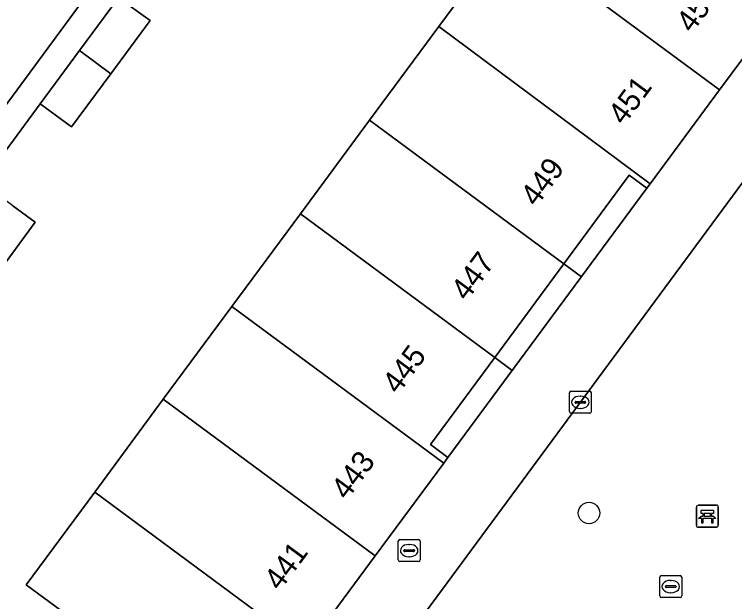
# Model space of a CAD drawing. Extents: x 155275 to 156265, y 382654 to 383635.
# Drawn here: x 155773.29 to 155806.09, y 383286.66 to 383313.4 of the extents above; entities that cross this region are included whole.
import ezdxf

# ---------------------------------------------------------------- set-up
doc = ezdxf.new("R2010")
doc.units = 0
for name, color, linetype in [('IMGEO_Bank', 7, 'Continuous'), ('IMGEO_Boom', 7, 'Continuous'), ('IMGEO_Brandkraan', 7, 'Continuous'), ('IMGEO_Erf', 7, 'Continuous'), ('IMGEO_Kolk', 7, 'Continuous'), ('IMGEO_Pand', 7, 'Continuous'), ('IMGEO_Pand_nummerreeks', 7, 'Continuous'), ('IMGEO_Pand_overbouw', 7, 'Continuous'), ('IMGEO_Rijbaan_lokaal_open', 7, 'Continuous'), ('IMGEO_Voetpad_open', 7, 'Continuous')]:
    doc.layers.add(name, color=color, linetype=linetype)

msp = doc.modelspace()

# ---------------------------------------------------------------- linework, layer by layer
at = {"layer": 'IMGEO_Bank'}
for p, q in [((155804.424, 383291.055), (155805.265, 383291.055)), ((155805.265, 383291.055), (155804.424, 383291.055)), ((155804.349, 383290.13), (155804.349, 383290.971)), ((155804.349, 383290.971), (155804.349, 383290.13)), ((155805.349, 383290.98), (155805.349, 383290.139)), ((155805.349, 383290.139), (155805.349, 383290.98)), ((155805.046, 383290.453), (155804.653, 383290.453)), ((155804.658, 383290.561), (155804.658, 383290.667)), ((155804.702, 383290.667), (155804.702, 383290.561)), ((155804.99, 383290.673), (155804.708, 383290.673)), ((155804.708, 383290.555), (155804.99, 383290.555)), ((155804.996, 383290.561), (155804.996, 383290.667)), ((155805.04, 383290.667), (155805.04, 383290.561)), ((155805.274, 383290.055), (155804.433, 383290.055)), ((155804.433, 383290.055), (155805.274, 383290.055))]:
    msp.add_line(p, q, dxfattribs=at)
for points in [[(155804.652, 383290.673), (155804.566, 383290.673), (155804.566, 383290.834), (155805.129, 383290.834), (155805.129, 383290.673), (155805.046, 383290.673)], [(155804.596, 383290.453), (155804.454, 383290.453), (155804.566, 383290.555), (155804.652, 383290.555)], [(155804.646, 383290.446), (155804.646, 383290.239), (155804.603, 383290.239), (155804.603, 383290.446)], [(155805.046, 383290.555), (155805.129, 383290.555), (155805.241, 383290.453), (155805.102, 383290.453)], [(155805.096, 383290.446), (155805.096, 383290.239), (155805.052, 383290.239), (155805.052, 383290.446)]]:
    msp.add_lwpolyline(points, dxfattribs=at)
for centre, radius, start, end in [((155804.427, 383290.977), 0.0779, 92.4484, 184.2845), ((155804.427, 383290.977), 0.0779, 92.4484, 184.2845), ((155805.271, 383290.977), 0.0779, 2.4484, 94.2845), ((155805.271, 383290.977), 0.0779, 2.4484, 94.2845), ((155804.596, 383290.446), 0.00671, 2.8957, 87.1043), ((155804.653, 383290.446), 0.00671, 92.8957, 177.1043), ((155804.651, 383290.666), 0.00671, 2.8957, 87.1043), ((155804.651, 383290.562), 0.00671, 272.8957, 357.1043), ((155804.708, 383290.666), 0.00671, 92.8957, 177.1043), ((155804.708, 383290.562), 0.00671, 182.8957, 267.1043), ((155804.99, 383290.666), 0.00671, 2.8957, 87.1043), ((155804.99, 383290.562), 0.00671, 272.8957, 357.1043), ((155805.047, 383290.666), 0.00671, 92.8957, 177.1043), ((155805.047, 383290.562), 0.00671, 182.8957, 267.1043), ((155805.045, 383290.446), 0.00671, 2.8957, 87.1043), ((155805.102, 383290.446), 0.00671, 92.8957, 177.1043), ((155804.427, 383290.133), 0.0779, 182.4484, 274.2845), ((155804.427, 383290.133), 0.0779, 182.4484, 274.2845), ((155805.271, 383290.133), 0.0779, 272.4484, 4.2845), ((155805.271, 383290.133), 0.0779, 272.4484, 4.2845)]:
    msp.add_arc(centre, radius, start, end, dxfattribs=at)
at = {"layer": 'IMGEO_Boom'}
msp.add_circle((155799.459, 383290.696), 0.489, dxfattribs=at)
at = {"layer": 'IMGEO_Brandkraan'}
for p, q in [((155790.768, 383288.56), (155790.768, 383289.412)), ((155790.843, 383289.486), (155791.695, 383289.486)), ((155791.769, 383289.412), (155791.769, 383288.56)), ((155791.256, 383289.266), (155791.281, 383289.266)), ((155791.027, 383288.98), (155791.027, 383288.992)), ((155791.465, 383288.943), (155791.067, 383288.943)), ((155791.07, 383289.029), (155791.468, 383289.029)), ((155791.511, 383288.992), (155791.511, 383288.98)), ((155791.695, 383288.486), (155790.843, 383288.486)), ((155791.279, 383288.706), (155791.254, 383288.706))]:
    msp.add_line(p, q, dxfattribs=at)
for points in [[(155790.768, 383288.56), (155790.768, 383289.412)], [(155790.843, 383289.486), (155791.695, 383289.486)], [(155791.769, 383289.412), (155791.769, 383288.56)], [(155791.695, 383288.486), (155790.843, 383288.486)]]:
    msp.add_lwpolyline(points, dxfattribs=at)
for centre, radius, start, end in [((155790.845, 383289.41), 0.0765, 91.552, 178.448), ((155790.845, 383289.41), 0.0765, 91.552, 178.448), ((155791.693, 383289.41), 0.0765, 1.552, 88.448), ((155791.693, 383289.41), 0.0765, 1.552, 88.448), ((155791.067, 383288.989), 0.0403, 85.8775, 175.7526), ((155791.064, 383288.979), 0.0366, 178.938, 274.7102), ((155791.468, 383288.986), 0.043, 264.8664, 352.4533), ((155791.472, 383288.991), 0.0386, 1.7309, 96.639), ((155790.845, 383288.562), 0.0765, 181.552, 268.448), ((155790.845, 383288.562), 0.0765, 181.552, 268.448), ((155791.693, 383288.562), 0.0765, 271.552, 358.448), ((155791.693, 383288.562), 0.0765, 271.552, 358.448)]:
    msp.add_arc(centre, radius, start, end, dxfattribs=at)
for centre, major_axis, ratio, start_param, end_param in [((155791.255, 383288.986), (-0.387, 0.002), 0.722429, 4.712389, 7.853982), ((155791.28, 383288.986), (-0.39, 0.002), 0.717154, 1.570796, 4.712389)]:
    msp.add_ellipse(centre, major_axis=major_axis, ratio=ratio, start_param=start_param, end_param=end_param, dxfattribs=at)
at = {"layer": 'IMGEO_Erf'}
for points in [[(155745.715, 383368.811), (155725.382, 383354.939), (155763.878, 383298.522), (155764.327, 383297.885), (155764.413, 383298.003), (155764.346, 383298.049), (155765.665, 383299.955), (155765.785, 383299.873), (155772.022, 383308.374), (155772.167, 383308.3), (155804.469, 383352.147)], [(155766.346, 383295.405), (155773.979, 383284.258), (155775.431, 383286.243), (155773.822, 383287.426), (155776.948, 383291.655), (155780.069, 383295.876), (155783.19, 383300.098), (155786.313, 383304.323), (155789.463, 383308.585), (155792.614, 383312.847), (155795.763, 383317.106)], [(155778.034, 383314.181), (155779.465, 383313.124), (155777.677, 383310.703), (155775.888, 383308.282), (155774.457, 383309.339), (155771.797, 383305.735)], [(155773.223, 383304.684), (155774.232, 383303.941), (155772.446, 383301.517)]]:
    msp.add_lwpolyline(points, dxfattribs=at)
msp.add_lwpolyline([(155802.098, 383305.496), (155801.291, 383306.088), (155798.311, 383302.048), (155795.165, 383297.783), (155792.246, 383293.826), (155793.035, 383293.224)], close=True, dxfattribs=at)
at = {"layer": 'IMGEO_Kolk'}
for p, q in [((155798.564, 383295.315), (155798.564, 383296.167)), ((155798.639, 383296.241), (155799.491, 383296.241)), ((155799.052, 383296.021), (155799.077, 383296.021)), ((155799.565, 383296.167), (155799.565, 383295.315)), ((155798.823, 383295.735), (155798.823, 383295.747)), ((155799.261, 383295.698), (155798.863, 383295.698)), ((155798.866, 383295.784), (155799.264, 383295.784)), ((155799.307, 383295.747), (155799.307, 383295.735)), ((155799.075, 383295.461), (155799.05, 383295.461)), ((155799.491, 383295.241), (155798.639, 383295.241)), ((155802.681, 383286.922), (155802.681, 383287.774)), ((155802.756, 383287.848), (155803.608, 383287.848)), ((155803.682, 383287.774), (155803.682, 383286.922)), ((155803.169, 383287.628), (155803.194, 383287.628)), ((155802.94, 383287.342), (155802.94, 383287.354)), ((155803.378, 383287.305), (155802.98, 383287.305)), ((155802.983, 383287.391), (155803.381, 383287.391)), ((155803.424, 383287.354), (155803.424, 383287.342)), ((155803.608, 383286.848), (155802.756, 383286.848)), ((155803.192, 383287.068), (155803.167, 383287.068))]:
    msp.add_line(p, q, dxfattribs=at)
for points in [[(155798.564, 383295.315), (155798.564, 383296.167)], [(155798.639, 383296.241), (155799.491, 383296.241)], [(155799.565, 383296.167), (155799.565, 383295.315)], [(155799.491, 383295.241), (155798.639, 383295.241)], [(155802.681, 383286.922), (155802.681, 383287.774)], [(155802.756, 383287.848), (155803.608, 383287.848)], [(155803.682, 383287.774), (155803.682, 383286.922)], [(155803.608, 383286.848), (155802.756, 383286.848)]]:
    msp.add_lwpolyline(points, dxfattribs=at)
for centre, radius, start, end in [((155798.641, 383296.165), 0.0765, 91.552, 178.448), ((155798.641, 383296.165), 0.0765, 91.552, 178.448), ((155799.489, 383296.165), 0.0765, 1.552, 88.448), ((155799.489, 383296.165), 0.0765, 1.552, 88.448), ((155798.863, 383295.744), 0.0403, 85.8775, 175.7526), ((155798.86, 383295.734), 0.0366, 178.938, 274.7102), ((155799.264, 383295.741), 0.043, 264.8664, 352.4533), ((155799.268, 383295.746), 0.0386, 1.7309, 96.639), ((155798.641, 383295.317), 0.0765, 181.552, 268.448), ((155798.641, 383295.317), 0.0765, 181.552, 268.448), ((155799.489, 383295.317), 0.0765, 271.552, 358.448), ((155799.489, 383295.317), 0.0765, 271.552, 358.448), ((155802.758, 383287.772), 0.0765, 91.552, 178.448), ((155802.758, 383287.772), 0.0765, 91.552, 178.448), ((155803.606, 383287.772), 0.0765, 1.552, 88.448), ((155803.606, 383287.772), 0.0765, 1.552, 88.448), ((155802.98, 383287.351), 0.0403, 85.8775, 175.7526), ((155802.977, 383287.341), 0.0366, 178.938, 274.7102), ((155803.381, 383287.348), 0.043, 264.8664, 352.4533), ((155803.385, 383287.353), 0.0386, 1.7309, 96.639), ((155802.758, 383286.924), 0.0765, 181.552, 268.448), ((155802.758, 383286.924), 0.0765, 181.552, 268.448), ((155803.606, 383286.924), 0.0765, 271.552, 358.448), ((155803.606, 383286.924), 0.0765, 271.552, 358.448)]:
    msp.add_arc(centre, radius, start, end, dxfattribs=at)
for centre, major_axis, ratio, start_param, end_param in [((155799.051, 383295.741), (-0.387, 0.002), 0.722429, 4.712389, 7.853982), ((155799.076, 383295.741), (-0.39, 0.002), 0.717154, 1.570796, 4.712389), ((155803.168, 383287.348), (-0.387, 0.002), 0.722429, 4.712389, 7.853982), ((155803.193, 383287.348), (-0.39, 0.002), 0.717154, 1.570796, 4.712389)]:
    msp.add_ellipse(centre, major_axis=major_axis, ratio=ratio, start_param=start_param, end_param=end_param, dxfattribs=at)
at = {"layer": 'IMGEO_Pand'}
for points in [[(155797.358, 383315.917), (155805.407, 383309.97), (155808.587, 383314.27), (155800.509, 383320.186), (155800.28, 383319.875), (155801.107, 383319.278), (155798.332, 383315.532), (155797.518, 383316.133)], [(155797.358, 383315.917), (155795.763, 383317.106), (155792.614, 383312.847), (155802.245, 383305.695), (155805.407, 383309.97)], [(155776.245, 383311.76), (155777.677, 383310.703), (155779.465, 383313.124), (155778.034, 383314.181)], [(155798.311, 383302.048), (155801.291, 383306.088), (155802.098, 383305.496), (155802.245, 383305.695), (155792.614, 383312.847), (155789.463, 383308.585)], [(155776.245, 383311.76), (155774.457, 383309.339), (155775.888, 383308.282), (155777.677, 383310.703)], [(155795.165, 383297.783), (155798.311, 383302.048), (155789.463, 383308.585), (155786.313, 383304.323)], [(155773.223, 383304.684), (155771.797, 383305.735), (155770.012, 383303.314), (155771.437, 383302.262), (155772.446, 383301.517), (155774.232, 383303.941)], [(155792.841, 383292.963), (155793.035, 383293.224), (155792.246, 383293.826), (155795.165, 383297.783), (155786.313, 383304.323), (155783.19, 383300.098)], [(155792.841, 383292.963), (155783.19, 383300.098), (155780.069, 383295.876), (155789.72, 383288.742)], [(155789.72, 383288.742), (155780.069, 383295.876), (155776.948, 383291.655), (155786.598, 383284.52)], [(155775.431, 383286.243), (155782.682, 383280.882), (155785.615, 383284.849), (155786.405, 383284.259), (155786.598, 383284.52), (155776.948, 383291.655), (155773.822, 383287.426)]]:
    msp.add_lwpolyline(points, close=True, dxfattribs=at)
at = {"layer": 'IMGEO_Pand_overbouw'}
for points in [[(155798.311, 383302.048), (155799.114, 383301.455), (155802.098, 383305.496), (155801.291, 383306.088)], [(155798.311, 383302.048), (155795.165, 383297.783), (155795.965, 383297.192), (155799.114, 383301.455)], [(155795.165, 383297.783), (155792.246, 383293.826), (155793.035, 383293.224), (155795.965, 383297.192)]]:
    msp.add_lwpolyline(points, close=True, dxfattribs=at)
at = {"layer": 'IMGEO_Rijbaan_lokaal_open'}
msp.add_lwpolyline([(155849.638, 383246.563), (155829.44, 383276.11), (155811.913, 383301.75), (155819.677, 383316.264), (155817.087, 383320.059), (155811.131, 383312.082), (155798.256, 383294.644), (155789.533, 383282.828), (155777.762, 383266.885)], dxfattribs=at)
at = {"layer": 'IMGEO_Voetpad_open'}
for points in [[(155771.797, 383305.735), (155774.457, 383309.339), (155776.245, 383311.76), (155778.034, 383314.181), (155780.77, 383317.892), (155782.566, 383320.31), (155784.362, 383322.728), (155787.013, 383326.328), (155788.798, 383328.764), (155790.583, 383331.2), (155793.253, 383334.78), (155795.052, 383337.194), (155796.852, 383339.608), (155800.834, 383345.027), (155802.622, 383347.443), (155804.41, 383349.86), (155805.536, 383351.381), (155804.469, 383352.147), (155772.167, 383308.3)], [(155777.762, 383266.885), (155789.533, 383282.828), (155798.256, 383294.644), (155811.131, 383312.082), (155817.087, 383320.059), (155815.059, 383323.031), (155814.704, 383322.549), (155814.565, 383322.361), (155808.716, 383314.444), (155808.587, 383314.27), (155805.407, 383309.97), (155802.245, 383305.695), (155802.098, 383305.496), (155793.035, 383293.224), (155792.841, 383292.963), (155789.72, 383288.742), (155786.598, 383284.52), (155786.405, 383284.259), (155778.526, 383273.579), (155772.869, 383265.909)]]:
    msp.add_lwpolyline(points, dxfattribs=at)

# ---------------------------------------------------------------- texts
at = {"layer": 'IMGEO_Pand_nummerreeks'}
for s, rotation, p in [('453', 53.5126, (155804.153, 383312.513)), ('451', 53.5126, (155801.048, 383308.314)), ('449', 53.5877, (155797.061, 383304.6)), ('447', 53.5437, (155793.895, 383300.306)), ('445', 53.5877, (155790.765, 383296.063)), ('443', 53.5256, (155788.436, 383291.245)), ('441', 53.5157, (155785.381, 383287.112))]:
    msp.add_text(s, height=1, rotation=rotation, dxfattribs=at).set_placement(p)

doc.saveas('drawing.dxf')
